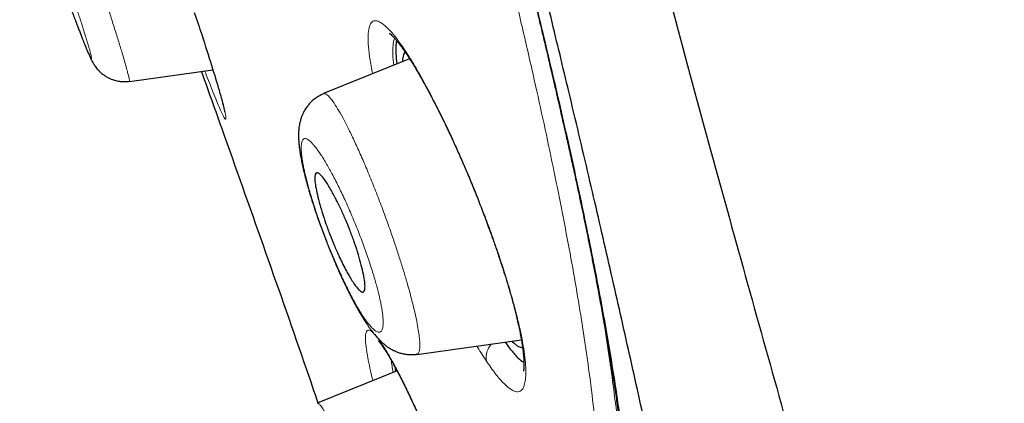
# Model space of a CAD drawing. Header units: millimetres. Extents: x 8 to 428, y 12 to 633.
# Tile 560 of 656: x 48.29 to 62.22, y 517.11 to 522.54. Entities that reach past the tile are written whole.
import ezdxf

# ---------------------------------------------------------------- set-up
doc = ezdxf.new("R2010")
doc.units = ezdxf.units.MM

msp = doc.modelspace()

# ---------------------------------------------------------------- linework, layer by layer
at = {"color": 7, "linetype": 'Continuous', "lineweight": 30}
for p, q in [((53.804, 521.986), (52.585, 521.493)), ((49.842, 521.663), (51.022, 521.829)), ((52.587, 521.488), (52.587, 521.489)), ((53.906, 517.801), (55.385, 518.009)), ((53.905, 517.806), (53.904, 517.806)), ((53.628, 517.566), (52.499, 517.11)), ((53.594, 517.629), (53.607, 517.558)), ((52.508, 517.114), (52.499, 517.11))]:
    msp.add_line(p, q, dxfattribs=at)
at = {"color": 8, "linetype": 'Continuous', "lineweight": 0, "flags": 128}
msp.add_lwpolyline([(53.64, 517.543), (53.633, 517.559), (53.625, 517.58)], dxfattribs=at)
at = {"color": 8, "linetype": 'Continuous', "lineweight": 0}
for centre, radius, start, end in [((53.891, 522.235), 0.211, 194.8236, 215.085), ((55.163, 517.758), 0.277, 135.9368, 191.2551)]:
    msp.add_arc(centre, radius, start, end, dxfattribs=at)
at = {"color": 7, "linetype": 'Continuous', "lineweight": 30}
for points, knots in [([(59.056, 506.908), (58.998, 507.254), (58.882, 507.947), (58.699, 508.986), (58.51, 510.027), (58.314, 511.071), (58.126, 512.044), (57.946, 512.948), (57.777, 513.783), (57.603, 514.624), (57.424, 515.473), (57.262, 516.228), (57.118, 516.887), (56.995, 517.445), (56.868, 518.01), (56.74, 518.582), (56.609, 519.157), (56.475, 519.737), (56.339, 520.322), (56.2, 520.915), (56.064, 521.488), (55.932, 522.038), (55.805, 522.566), (55.674, 523.102), (55.54, 523.645), (55.404, 524.196), (55.267, 524.743), (55.131, 525.285), (54.995, 525.822), (54.857, 526.364), (54.718, 526.909), (54.623, 527.277), (54.576, 527.46)], [0, 0, 0, 0, 0.056014, 0.11203, 0.168038, 0.224029, 0.280004, 0.323979, 0.367959, 0.411951, 0.455957, 0.49997, 0.527978, 0.555987, 0.583998, 0.612012, 0.640027, 0.667536, 0.695035, 0.722523, 0.750001, 0.773313, 0.796628, 0.819953, 0.843289, 0.866634, 0.889983, 0.912, 0.934015, 0.956022, 0.978019, 1, 1, 1, 1]), ([(54.461, 527.301), (54.479, 527.231), (54.513, 527.094), (54.564, 526.892), (54.612, 526.698), (54.659, 526.511), (54.704, 526.332), (54.75, 526.151), (54.795, 525.968), (54.841, 525.785), (54.884, 525.612), (54.925, 525.448), (54.963, 525.295), (54.999, 525.151), (55.032, 525.017), (55.061, 524.9), (55.086, 524.8), (55.107, 524.714), (55.127, 524.632), (55.156, 524.515), (55.194, 524.36), (55.242, 524.167), (55.291, 523.968), (55.34, 523.766), (55.391, 523.559), (55.442, 523.348), (55.487, 523.162), (55.525, 523.003), (55.556, 522.877), (55.584, 522.758), (55.611, 522.646), (55.636, 522.541), (55.658, 522.45), (55.676, 522.371), (55.692, 522.304), (55.708, 522.237), (55.724, 522.17), (55.741, 522.099), (55.76, 522.015), (55.784, 521.916), (55.81, 521.803), (55.838, 521.682), (55.868, 521.555), (55.899, 521.421), (55.93, 521.284), (55.961, 521.147), (56, 520.977), (56.045, 520.775), (56.096, 520.544), (56.145, 520.32), (56.188, 520.119), (56.227, 519.936), (56.262, 519.769), (56.297, 519.598), (56.332, 519.425), (56.367, 519.249), (56.402, 519.07), (56.437, 518.889), (56.467, 518.73), (56.492, 518.596), (56.512, 518.49), (56.529, 518.392), (56.546, 518.3), (56.56, 518.218), (56.573, 518.145), (56.584, 518.081), (56.594, 518.022), (56.602, 517.974), (56.609, 517.936), (56.614, 517.907), (56.618, 517.88), (56.623, 517.853), (56.628, 517.821), (56.634, 517.782), (56.642, 517.735), (56.65, 517.683), (56.659, 517.626), (56.669, 517.565), (56.679, 517.501), (56.691, 517.419), (56.707, 517.318), (56.724, 517.199), (56.742, 517.076), (56.757, 516.967), (56.769, 516.871), (56.78, 516.789), (56.79, 516.707), (56.8, 516.626), (56.811, 516.541), (56.821, 516.454), (56.831, 516.365), (56.84, 516.284), (56.848, 516.208), (56.855, 516.143), (56.861, 516.088), (56.865, 516.042), (56.869, 515.998), (56.874, 515.955), (56.878, 515.907), (56.883, 515.853), (56.889, 515.792), (56.894, 515.728), (56.9, 515.659), (56.906, 515.587), (56.912, 515.51), (56.918, 515.429), (56.924, 515.341), (56.93, 515.249), (56.936, 515.157), (56.941, 515.069), (56.945, 514.987), (56.949, 514.91), (56.952, 514.839), (56.954, 514.779), (56.956, 514.732), (56.957, 514.695), (56.959, 514.661), (56.96, 514.632), (56.96, 514.609), (56.961, 514.592), (56.961, 514.58), (56.961, 514.568), (56.962, 514.555), (56.962, 514.538), (56.963, 514.517), (56.964, 514.491), (56.964, 514.461), (56.965, 514.427), (56.966, 514.392), (56.966, 514.355), (56.967, 514.307), (56.968, 514.247), (56.968, 514.175), (56.969, 514.107), (56.969, 514.043), (56.968, 513.984), (56.968, 513.924), (56.967, 513.863), (56.966, 513.802), (56.965, 513.741), (56.964, 513.68), (56.962, 513.619), (56.96, 513.559), (56.958, 513.502), (56.956, 513.45), (56.954, 513.402), (56.952, 513.36), (56.951, 513.324), (56.949, 513.294), (56.948, 513.264), (56.946, 513.233), (56.944, 513.2), (56.942, 513.164), (56.94, 513.124), (56.937, 513.08), (56.934, 513.033), (56.93, 512.983), (56.926, 512.935), (56.923, 512.889), (56.919, 512.844), (56.915, 512.8), (56.912, 512.757), (56.908, 512.717), (56.904, 512.681), (56.901, 512.647), (56.898, 512.617), (56.895, 512.589), (56.893, 512.565), (56.891, 512.544), (56.889, 512.526), (56.887, 512.51), (56.885, 512.495), (56.884, 512.481), (56.882, 512.467), (56.88, 512.451), (56.878, 512.432), (56.876, 512.41), (56.873, 512.386), (56.87, 512.36), (56.866, 512.331), (56.862, 512.3), (56.858, 512.265), (56.853, 512.229), (56.848, 512.194), (56.843, 512.159), (56.839, 512.126), (56.834, 512.094), (56.829, 512.059), (56.823, 512.021), (56.817, 511.981), (56.811, 511.944), (56.806, 511.909), (56.8, 511.878), (56.796, 511.848), (56.791, 511.82), (56.786, 511.792), (56.781, 511.761), (56.775, 511.727), (56.768, 511.692), (56.761, 511.654), (56.754, 511.614), (56.746, 511.572), (56.737, 511.527), (56.728, 511.482), (56.718, 511.436), (56.709, 511.391), (56.7, 511.347), (56.69, 511.301), (56.679, 511.252), (56.667, 511.201), (56.656, 511.152), (56.647, 511.113), (56.64, 511.083), (56.635, 511.062), (56.63, 511.044), (56.626, 511.028), (56.623, 511.014), (56.62, 511.003), (56.618, 510.994), (56.616, 510.986), (56.614, 510.978), (56.611, 510.968), (56.609, 510.957), (56.605, 510.944), (56.602, 510.93), (56.598, 510.913), (56.593, 510.895), (56.587, 510.874), (56.582, 510.853), (56.572, 510.815), (56.558, 510.763), (56.54, 510.699), (56.523, 510.638), (56.506, 510.58), (56.49, 510.525), (56.474, 510.472), (56.457, 510.417), (56.439, 510.359), (56.419, 510.299), (56.403, 510.249), (56.389, 510.207), (56.377, 510.173), (56.365, 510.137), (56.354, 510.107), (56.345, 510.082), (56.338, 510.063), (56.331, 510.044), (56.324, 510.024), (56.317, 510.005), (56.31, 509.985), (56.303, 509.965), (56.295, 509.946), (56.289, 509.929), (56.283, 509.913), (56.277, 509.899), (56.272, 509.886), (56.268, 509.875), (56.265, 509.867), (56.262, 509.86), (56.26, 509.855), (56.258, 509.849), (56.255, 509.843), (56.252, 509.834), (56.248, 509.823), (56.242, 509.81), (56.237, 509.796), (56.231, 509.781), (56.225, 509.766), (56.218, 509.75), (56.212, 509.735), (56.206, 509.72), (56.197, 509.699), (56.186, 509.672), (56.172, 509.64), (56.158, 509.608), (56.144, 509.576), (56.129, 509.543), (56.114, 509.508), (56.098, 509.473), (56.082, 509.44), (56.068, 509.409), (56.053, 509.38), (56.039, 509.351), (56.026, 509.325), (56.015, 509.301), (56.004, 509.28), (55.993, 509.259), (55.982, 509.238), (55.974, 509.222), (55.967, 509.208), (55.961, 509.198), (55.956, 509.188), (55.951, 509.179), (55.946, 509.17), (55.941, 509.16), (55.935, 509.149), (55.928, 509.137), (55.921, 509.123), (55.913, 509.109), (55.905, 509.094), (55.896, 509.078), (55.887, 509.062), (55.878, 509.046), (55.869, 509.031), (55.86, 509.017), (55.853, 509.004), (55.845, 508.991), (55.837, 508.978), (55.83, 508.966), (55.823, 508.955), (55.817, 508.945), (55.811, 508.936), (55.806, 508.928), (55.801, 508.92), (55.796, 508.912), (55.791, 508.904), (55.785, 508.896), (55.78, 508.888), (55.774, 508.879), (55.768, 508.87), (55.762, 508.862), (55.756, 508.852), (55.748, 508.842), (55.74, 508.83), (55.731, 508.818), (55.723, 508.807), (55.715, 508.797), (55.709, 508.788), (55.703, 508.78), (55.697, 508.773), (55.691, 508.766), (55.686, 508.759), (55.681, 508.753), (55.676, 508.747), (55.671, 508.74), (55.665, 508.734), (55.66, 508.728), (55.654, 508.721), (55.649, 508.715), (55.644, 508.709), (55.639, 508.703), (55.634, 508.698), (55.63, 508.694), (55.626, 508.69), (55.622, 508.686), (55.619, 508.682), (55.615, 508.678), (55.61, 508.673), (55.606, 508.669), (55.603, 508.666), (55.599, 508.662), (55.596, 508.659), (55.593, 508.656), (55.589, 508.653), (55.586, 508.649), (55.582, 508.646), (55.579, 508.643), (55.576, 508.64), (55.573, 508.637), (55.57, 508.635), (55.566, 508.632), (55.563, 508.629), (55.56, 508.626), (55.556, 508.623), (55.553, 508.621), (55.549, 508.618), (55.546, 508.616), (55.543, 508.613), (55.541, 508.612), (55.539, 508.61), (55.537, 508.609), (55.536, 508.608), (55.535, 508.607), (55.534, 508.606), (55.533, 508.606), (55.532, 508.605), (55.531, 508.604), (55.529, 508.604), (55.529, 508.603), (55.528, 508.603), (55.527, 508.602), (55.527, 508.602), (55.527, 508.602), (55.527, 508.602)], [0, 0, 0, 0, 0.004584, 0.009012, 0.013286, 0.017406, 0.021373, 0.025186, 0.029485, 0.033572, 0.037448, 0.041114, 0.04457, 0.047817, 0.050855, 0.053684, 0.055761, 0.057709, 0.059544, 0.061378, 0.065718, 0.07018, 0.074766, 0.079474, 0.084305, 0.089259, 0.094315, 0.097493, 0.100505, 0.103352, 0.106033, 0.10855, 0.110901, 0.112632, 0.114262, 0.115816, 0.117447, 0.119181, 0.121016, 0.123633, 0.126433, 0.129416, 0.132582, 0.135933, 0.139424, 0.14289, 0.146317, 0.152433, 0.158417, 0.164268, 0.169984, 0.174402, 0.178913, 0.18355, 0.18831, 0.193196, 0.198204, 0.203336, 0.208591, 0.211858, 0.214938, 0.217829, 0.220531, 0.223044, 0.225124, 0.227054, 0.228835, 0.230464, 0.231406, 0.232285, 0.233101, 0.233888, 0.234767, 0.23604, 0.237482, 0.239092, 0.240871, 0.242807, 0.24481, 0.246859, 0.250558, 0.254399, 0.258382, 0.262505, 0.26517, 0.267892, 0.270673, 0.273457, 0.276123, 0.279391, 0.282455, 0.285315, 0.287971, 0.290423, 0.292207, 0.293864, 0.295395, 0.296928, 0.298601, 0.300632, 0.302838, 0.305218, 0.307773, 0.310502, 0.313406, 0.316484, 0.319737, 0.323539, 0.327172, 0.330629, 0.33391, 0.337014, 0.339942, 0.342693, 0.3443, 0.34584, 0.347274, 0.348499, 0.349509, 0.350153, 0.350663, 0.351091, 0.35163, 0.352298, 0.353234, 0.354343, 0.355627, 0.357085, 0.35864, 0.360229, 0.361853, 0.36492, 0.368104, 0.371405, 0.37401, 0.376683, 0.379425, 0.382234, 0.385112, 0.387996, 0.390759, 0.393826, 0.396722, 0.399449, 0.402004, 0.40439, 0.406607, 0.408229, 0.409747, 0.411181, 0.412712, 0.414379, 0.416182, 0.418299, 0.420577, 0.423017, 0.425617, 0.428378, 0.43066, 0.433041, 0.435505, 0.437859, 0.44005, 0.442076, 0.443938, 0.445636, 0.44717, 0.44854, 0.449726, 0.450755, 0.451636, 0.452462, 0.453268, 0.454058, 0.45498, 0.456066, 0.457315, 0.4587, 0.460243, 0.461943, 0.463801, 0.465858, 0.468061, 0.470234, 0.472337, 0.474367, 0.476327, 0.478215, 0.480887, 0.483401, 0.485759, 0.487959, 0.490002, 0.491888, 0.493606, 0.49548, 0.497522, 0.499732, 0.502109, 0.504654, 0.507366, 0.510246, 0.513294, 0.516509, 0.519778, 0.522987, 0.526122, 0.529185, 0.533092, 0.536873, 0.540529, 0.544059, 0.5458, 0.547375, 0.548782, 0.550023, 0.551095, 0.552001, 0.552644, 0.553203, 0.553855, 0.554621, 0.555501, 0.556496, 0.557605, 0.558957, 0.560447, 0.562076, 0.563843, 0.565746, 0.571307, 0.576693, 0.581904, 0.586941, 0.591802, 0.596497, 0.601088, 0.606947, 0.612646, 0.618186, 0.621461, 0.624893, 0.628483, 0.632231, 0.634164, 0.636137, 0.638149, 0.640201, 0.642292, 0.644423, 0.646587, 0.648638, 0.650603, 0.652379, 0.653967, 0.655365, 0.656576, 0.657597, 0.658259, 0.65882, 0.659448, 0.660197, 0.661068, 0.662392, 0.663925, 0.665666, 0.667397, 0.669214, 0.67104, 0.672874, 0.674718, 0.676571, 0.680572, 0.684614, 0.688697, 0.692819, 0.696875, 0.701884, 0.706709, 0.711349, 0.715805, 0.720098, 0.72438, 0.72868, 0.732063, 0.735459, 0.738865, 0.74221, 0.745426, 0.747173, 0.74888, 0.750546, 0.752171, 0.753761, 0.755437, 0.757248, 0.75953, 0.761995, 0.764642, 0.767472, 0.770484, 0.773678, 0.776828, 0.779888, 0.782812, 0.7856, 0.788251, 0.791143, 0.793853, 0.796382, 0.798729, 0.800894, 0.802845, 0.804715, 0.806598, 0.808494, 0.810767, 0.813057, 0.815366, 0.817692, 0.820088, 0.822634, 0.82589, 0.829365, 0.833059, 0.836831, 0.84048, 0.843259, 0.845961, 0.848586, 0.851135, 0.853719, 0.856162, 0.858695, 0.861316, 0.864027, 0.866828, 0.869718, 0.872599, 0.875582, 0.878368, 0.880955, 0.883345, 0.885536, 0.887666, 0.889959, 0.89242, 0.895048, 0.897844, 0.900159, 0.902545, 0.904884, 0.907165, 0.909388, 0.912222, 0.914956, 0.917589, 0.920122, 0.922594, 0.925181, 0.927905, 0.931059, 0.93438, 0.937865, 0.941517, 0.94533, 0.949067, 0.952596, 0.955915, 0.959024, 0.961923, 0.964054, 0.966063, 0.968116, 0.970285, 0.97257, 0.975479, 0.978557, 0.981804, 0.98522, 0.988743, 0.992232, 1, 1, 1, 1]), ([(56.308, 527.338), (56.493, 526.622), (56.862, 525.189), (57.404, 523.124), (57.937, 521.143), (58.458, 519.252), (58.967, 517.43), (59.629, 515.068), (60.427, 512.204), (61.35, 508.816), (61.927, 506.56), (62.216, 505.431)], [0, 0, 0, 0, 0.0832589, 0.166564, 0.2498639, 0.3332432, 0.4166642, 0.5000087, 0.6665969, 0.8332299, 1, 1, 1, 1]), ([(48.604, 525.372), (48.586, 525.364), (48.552, 525.349), (48.506, 525.32), (48.465, 525.289), (48.43, 525.256), (48.401, 525.223), (48.378, 525.192), (48.359, 525.163), (48.344, 525.135), (48.329, 525.102), (48.314, 525.063), (48.302, 525.022), (48.295, 524.985), (48.291, 524.953), (48.289, 524.924), (48.289, 524.899), (48.289, 524.88), (48.29, 524.864), (48.292, 524.85), (48.293, 524.837), (48.295, 524.826), (48.296, 524.814), (48.3, 524.794), (48.304, 524.77), (48.31, 524.744), (48.316, 524.72), (48.323, 524.696), (48.329, 524.671), (48.336, 524.647), (48.344, 524.621), (48.353, 524.59), (48.363, 524.557), (48.374, 524.522), (48.385, 524.488), (48.395, 524.457), (48.403, 524.431), (48.41, 524.411), (48.415, 524.396), (48.419, 524.382), (48.425, 524.364), (48.434, 524.338), (48.445, 524.304), (48.46, 524.258), (48.479, 524.201), (48.501, 524.137), (48.523, 524.073), (48.545, 524.007), (48.568, 523.939), (48.592, 523.871), (48.616, 523.803), (48.64, 523.731), (48.667, 523.655), (48.696, 523.572), (48.727, 523.485), (48.76, 523.392), (48.795, 523.294), (48.832, 523.193), (48.87, 523.087), (48.906, 522.986), (48.94, 522.894), (48.971, 522.811), (48.999, 522.733), (49.026, 522.661), (49.053, 522.59), (49.079, 522.52), (49.105, 522.453), (49.127, 522.394), (49.148, 522.341), (49.165, 522.296), (49.182, 522.254), (49.197, 522.216), (49.211, 522.181), (49.224, 522.149), (49.236, 522.119), (49.248, 522.09), (49.26, 522.064), (49.27, 522.041), (49.278, 522.022), (49.285, 522.006), (49.292, 521.991), (49.301, 521.974), (49.31, 521.955), (49.321, 521.935), (49.333, 521.914), (49.347, 521.892), (49.364, 521.868), (49.386, 521.839), (49.414, 521.809), (49.448, 521.778), (49.487, 521.748), (49.526, 521.724), (49.564, 521.705), (49.599, 521.691), (49.632, 521.681), (49.665, 521.672), (49.711, 521.664), (49.77, 521.659), (49.817, 521.664), (49.841, 521.666)], [0, 0, 0, 0, 0.010175, 0.01992, 0.02911, 0.037643, 0.045435, 0.052426, 0.058573, 0.063987, 0.069458, 0.07803, 0.087043, 0.093293, 0.099688, 0.105495, 0.11048, 0.114719, 0.118367, 0.122281, 0.125736, 0.129062, 0.13358, 0.139444, 0.152028, 0.163214, 0.174495, 0.185827, 0.196387, 0.206421, 0.216372, 0.227675, 0.24032, 0.251194, 0.262157, 0.271382, 0.278606, 0.284117, 0.287917, 0.291266, 0.295573, 0.302662, 0.311395, 0.321774, 0.337102, 0.351893, 0.366084, 0.379675, 0.394396, 0.408348, 0.421689, 0.435673, 0.450525, 0.466239, 0.48282, 0.500276, 0.51861, 0.537826, 0.557927, 0.578911, 0.596192, 0.612952, 0.629023, 0.644406, 0.659099, 0.676502, 0.692836, 0.7081, 0.722288, 0.735398, 0.747614, 0.759857, 0.772257, 0.782753, 0.793528, 0.805435, 0.815679, 0.826507, 0.835898, 0.84263, 0.849442, 0.858106, 0.867422, 0.876614, 0.885419, 0.892602, 0.899677, 0.90702, 0.915082, 0.923998, 0.933387, 0.941957, 0.949598, 0.956305, 0.96231, 0.968377, 0.974559, 0.987178, 1, 1, 1, 1]), ([(50.759, 522.641), (50.795, 522.534), (50.887, 522.258), (51.007, 521.883), (51.111, 521.539), (51.149, 521.4), (51.165, 521.337)], [0, 0, 0, 0, 0.182665, 0.473019, 0.764122, 1, 1, 1, 1]), ([(53.52, 522.346), (53.52, 522.346), (53.519, 522.346), (53.52, 522.346), (53.522, 522.344), (53.525, 522.342), (53.529, 522.338), (53.535, 522.334), (53.542, 522.327), (53.55, 522.32), (53.559, 522.312), (53.569, 522.301), (53.578, 522.292), (53.586, 522.283), (53.592, 522.276), (53.6, 522.267), (53.609, 522.256), (53.621, 522.243), (53.635, 522.225), (53.652, 522.204), (53.671, 522.179), (53.694, 522.149), (53.71, 522.126), (53.718, 522.114)], [0, 0, 0, 0, 0.005185, 0.049946, 0.090334, 0.128989, 0.17042, 0.227197, 0.275651, 0.320539, 0.370121, 0.423241, 0.474493, 0.504041, 0.532681, 0.563263, 0.601608, 0.647912, 0.702205, 0.764521, 0.834897, 0.913374, 1, 1, 1, 1]), ([(53.621, 522.242), (53.617, 522.223), (53.607, 522.175), (53.606, 522.067), (53.618, 521.962), (53.624, 521.913)], [0, 0, 0, 0, 0.263629, 0.658737, 1, 1, 1, 1]), ([(53.709, 521.947), (53.709, 521.957), (53.71, 521.984), (53.716, 522.021), (53.725, 522.058), (53.735, 522.074), (53.74, 522.083)], [0, 0, 0, 0, 0.146077, 0.43268, 0.717235, 1, 1, 1, 1]), ([(53.718, 522.114), (53.73, 522.098), (53.751, 522.067), (53.785, 522.016), (53.817, 521.966), (53.849, 521.915), (53.877, 521.869), (53.903, 521.825), (53.927, 521.784), (53.954, 521.738), (53.983, 521.686), (54.017, 521.625), (54.057, 521.552), (54.103, 521.466), (54.145, 521.384), (54.183, 521.31), (54.213, 521.25), (54.242, 521.193), (54.267, 521.141), (54.29, 521.095), (54.309, 521.054), (54.326, 521.02), (54.338, 520.993), (54.348, 520.973), (54.354, 520.959), (54.36, 520.947), (54.368, 520.931), (54.379, 520.908), (54.394, 520.876), (54.411, 520.838), (54.43, 520.796), (54.458, 520.736), (54.493, 520.657), (54.536, 520.56), (54.579, 520.461), (54.623, 520.36), (54.666, 520.257), (54.709, 520.152), (54.752, 520.046), (54.794, 519.938), (54.836, 519.83), (54.877, 519.721), (54.916, 519.616), (54.952, 519.516), (54.984, 519.427), (55.012, 519.347), (55.033, 519.286), (55.049, 519.24), (55.059, 519.21), (55.067, 519.185), (55.075, 519.164), (55.082, 519.141), (55.091, 519.113), (55.102, 519.08), (55.115, 519.04), (55.131, 518.992), (55.149, 518.933), (55.171, 518.864), (55.194, 518.788), (55.217, 518.708), (55.24, 518.63), (55.262, 518.551), (55.283, 518.472), (55.302, 518.396), (55.319, 518.328), (55.332, 518.268), (55.344, 518.216), (55.354, 518.171), (55.362, 518.13), (55.37, 518.093), (55.376, 518.056), (55.383, 518.019), (55.39, 517.979), (55.397, 517.934), (55.404, 517.886), (55.41, 517.838), (55.415, 517.791), (55.418, 517.752), (55.42, 517.721), (55.421, 517.696), (55.422, 517.675), (55.422, 517.661), (55.422, 517.651), (55.422, 517.643), (55.421, 517.634), (55.421, 517.624), (55.42, 517.614), (55.42, 517.605), (55.419, 517.598), (55.419, 517.593), (55.418, 517.588), (55.418, 517.584), (55.417, 517.579), (55.416, 517.575), (55.416, 517.571), (55.415, 517.567), (55.414, 517.565), (55.414, 517.564), (55.414, 517.564), (55.414, 517.564)], [0, 0, 0, 0, 0.017063, 0.033285, 0.048657, 0.063165, 0.076806, 0.086915, 0.097284, 0.108663, 0.121054, 0.134457, 0.151694, 0.170361, 0.190456, 0.202968, 0.215376, 0.226608, 0.236641, 0.245476, 0.253112, 0.259549, 0.264787, 0.268061, 0.270596, 0.272491, 0.274916, 0.279341, 0.285213, 0.292368, 0.29994, 0.307801, 0.324084, 0.341479, 0.357942, 0.375159, 0.392511, 0.409917, 0.427707, 0.445575, 0.46353, 0.481584, 0.499598, 0.516048, 0.53098, 0.544387, 0.556263, 0.562317, 0.567511, 0.571757, 0.575086, 0.578827, 0.583585, 0.589417, 0.596322, 0.604299, 0.615192, 0.627603, 0.641529, 0.656825, 0.671799, 0.685969, 0.702825, 0.718355, 0.732571, 0.745479, 0.757084, 0.767407, 0.77659, 0.785569, 0.794343, 0.803443, 0.813595, 0.826304, 0.839965, 0.854554, 0.86956, 0.884529, 0.894985, 0.905082, 0.913752, 0.920924, 0.924362, 0.928491, 0.933364, 0.938979, 0.945216, 0.950862, 0.955397, 0.9591, 0.962153, 0.965903, 0.970625, 0.976314, 0.982018, 0.986893, 0.991851, 0.99633, 1, 1, 1, 1]), ([(50.859, 521.806), (50.967, 521.503), (51.271, 520.65), (51.768, 519.244), (52.21, 517.983), (52.454, 517.272), (52.508, 517.114)], [0, 0, 0, 0, 0.193906, 0.546628, 0.899152, 1, 1, 1, 1]), ([(52.587, 521.49), (52.571, 521.482), (52.541, 521.469), (52.5, 521.445), (52.466, 521.421), (52.439, 521.4), (52.418, 521.381), (52.4, 521.363), (52.384, 521.345), (52.366, 521.324), (52.349, 521.301), (52.332, 521.276), (52.316, 521.25), (52.304, 521.227), (52.294, 521.207), (52.287, 521.191), (52.28, 521.174), (52.272, 521.153), (52.265, 521.131), (52.259, 521.109), (52.253, 521.088), (52.248, 521.062), (52.242, 521.029), (52.237, 520.991), (52.234, 520.954), (52.233, 520.918), (52.233, 520.884), (52.234, 520.852), (52.235, 520.821), (52.237, 520.792), (52.24, 520.764), (52.243, 520.734), (52.247, 520.704), (52.252, 520.671), (52.257, 520.638), (52.263, 520.604), (52.269, 520.568), (52.277, 520.529), (52.285, 520.49), (52.294, 520.448), (52.306, 520.4), (52.317, 520.353), (52.327, 520.312), (52.336, 520.28), (52.343, 520.254), (52.348, 520.233), (52.354, 520.213), (52.36, 520.191), (52.368, 520.163), (52.378, 520.127), (52.391, 520.083), (52.406, 520.033), (52.424, 519.976), (52.443, 519.915), (52.468, 519.839), (52.498, 519.751), (52.533, 519.651), (52.57, 519.551), (52.605, 519.457), (52.639, 519.371), (52.67, 519.292), (52.702, 519.214), (52.734, 519.138), (52.764, 519.067), (52.793, 519.002), (52.818, 518.945), (52.841, 518.895), (52.861, 518.853), (52.878, 518.816), (52.895, 518.781), (52.913, 518.743), (52.934, 518.701), (52.957, 518.654), (52.982, 518.605), (53.011, 518.55), (53.042, 518.492), (53.075, 518.433), (53.108, 518.377), (53.134, 518.334), (53.155, 518.3), (53.17, 518.276), (53.184, 518.255), (53.196, 518.237), (53.207, 518.22), (53.218, 518.204), (53.23, 518.187), (53.242, 518.17), (53.254, 518.153), (53.269, 518.133), (53.288, 518.109), (53.309, 518.082), (53.33, 518.057), (53.351, 518.033), (53.375, 518.009), (53.397, 517.986), (53.419, 517.966), (53.438, 517.949), (53.455, 517.936), (53.471, 517.923), (53.488, 517.91), (53.507, 517.897), (53.529, 517.883), (53.552, 517.87), (53.574, 517.859), (53.593, 517.85), (53.612, 517.841), (53.634, 517.833), (53.658, 517.824), (53.686, 517.816), (53.713, 517.81), (53.736, 517.806), (53.754, 517.803), (53.77, 517.801), (53.788, 517.799), (53.81, 517.798), (53.838, 517.798), (53.87, 517.799), (53.893, 517.802), (53.905, 517.803)], [0, 0, 0, 0, 0.010701, 0.020263, 0.02857, 0.035532, 0.041087, 0.045458, 0.050713, 0.056193, 0.062388, 0.069459, 0.076068, 0.082125, 0.086764, 0.090278, 0.094515, 0.0998, 0.105865, 0.111464, 0.116482, 0.122277, 0.132268, 0.143289, 0.153902, 0.16398, 0.174248, 0.183407, 0.192123, 0.200913, 0.209625, 0.21678, 0.224974, 0.234914, 0.243899, 0.25175, 0.262138, 0.271841, 0.281353, 0.291662, 0.303043, 0.31566, 0.32431, 0.331549, 0.337305, 0.341603, 0.345772, 0.350592, 0.356063, 0.364321, 0.373725, 0.384276, 0.395979, 0.408812, 0.422012, 0.44178, 0.461442, 0.481014, 0.500515, 0.516075, 0.5316, 0.547094, 0.562556, 0.577268, 0.59061, 0.602582, 0.613187, 0.622427, 0.630303, 0.637251, 0.645595, 0.655395, 0.66641, 0.678138, 0.690574, 0.706157, 0.722085, 0.73742, 0.752146, 0.760268, 0.767886, 0.774645, 0.780542, 0.785683, 0.790483, 0.796446, 0.802719, 0.808402, 0.813821, 0.823945, 0.834992, 0.843708, 0.852943, 0.862797, 0.872971, 0.880605, 0.887722, 0.893313, 0.898169, 0.90396, 0.9093, 0.915634, 0.922532, 0.928379, 0.933031, 0.937272, 0.942227, 0.947898, 0.954283, 0.960623, 0.965803, 0.969315, 0.972143, 0.975697, 0.980288, 0.985892, 0.992478, 1, 1, 1, 1]), ([(51.161, 521.353), (51.161, 521.353), (51.163, 521.345), (51.167, 521.331), (51.172, 521.311), (51.177, 521.291), (51.181, 521.271), (51.185, 521.255), (51.187, 521.242), (51.189, 521.234), (51.19, 521.23), (51.19, 521.227), (51.19, 521.227), (51.19, 521.227)], [0, 0, 0, 0, 0.005455, 0.104915, 0.214074, 0.320015, 0.46084, 0.590414, 0.712896, 0.840184, 0.905904, 0.97305, 1, 1, 1, 1]), ([(52.957, 519.564), (52.977, 519.511), (53.018, 519.405), (53.087, 519.195), (53.14, 518.999), (53.168, 518.848), (53.176, 518.76), (53.169, 518.701), (53.154, 518.683), (53.138, 518.682), (53.127, 518.684), (53.112, 518.692), (53.084, 518.715), (53.032, 518.777), (52.964, 518.884), (52.899, 519.001), (52.85, 519.097), (52.796, 519.211), (52.738, 519.342), (52.676, 519.495), (52.619, 519.651), (52.55, 519.862), (52.497, 520.058), (52.469, 520.207), (52.461, 520.295), (52.467, 520.352), (52.483, 520.37), (52.499, 520.371), (52.51, 520.368), (52.525, 520.36), (52.553, 520.337), (52.604, 520.275), (52.668, 520.174), (52.724, 520.074), (52.774, 519.979), (52.833, 519.857), (52.899, 519.708), (52.939, 519.61), (52.957, 519.564)], [0, 0, 0, 0, 0.0297483, 0.059951, 0.1212947, 0.1527248, 0.1848928, 0.2176045, 0.2507679, 0.2578305, 0.2673717, 0.2793845, 0.2937223, 0.3297393, 0.3754008, 0.3991253, 0.4216235, 0.4431066, 0.4728001, 0.5001627, 0.5301553, 0.5606017, 0.6219946, 0.653479, 0.6853047, 0.7177368, 0.7505204, 0.7583123, 0.7683065, 0.7804775, 0.7948955, 0.830613, 0.8752552, 0.8936608, 0.9113248, 0.9440821, 0.9735656, 1, 1, 1, 1]), ([(53.362, 517.993), (53.362, 517.993), (53.362, 517.992), (53.365, 517.989), (53.369, 517.985), (53.373, 517.98), (53.378, 517.975), (53.383, 517.969), (53.387, 517.963), (53.394, 517.954), (53.405, 517.94), (53.419, 517.92), (53.436, 517.895), (53.455, 517.867), (53.473, 517.838), (53.492, 517.807), (53.51, 517.777), (53.531, 517.742), (53.553, 517.703), (53.579, 517.657), (53.608, 517.604), (53.629, 517.564), (53.64, 517.544)], [0, 0, 0, 0, 0.039317, 0.083795, 0.115001, 0.147869, 0.179648, 0.207015, 0.229942, 0.250443, 0.308091, 0.367793, 0.428589, 0.490641, 0.557093, 0.607959, 0.661668, 0.718266, 0.779707, 0.84712, 0.920538, 1, 1, 1, 1]), ([(55.155, 517.976), (55.175, 517.948), (55.232, 517.866), (55.314, 517.774), (55.382, 517.708), (55.414, 517.692), (55.421, 517.688)], [0, 0, 0, 0, 0.1910184, 0.5432736, 0.8942235, 1, 1, 1, 1]), ([(55.403, 517.894), (55.399, 517.894), (55.387, 517.893), (55.364, 517.901), (55.332, 517.918), (55.296, 517.945), (55.269, 517.969), (55.252, 517.987), (55.249, 517.99)], [0, 0, 0, 0, 0.085755, 0.302733, 0.519259, 0.736388, 0.955176, 1, 1, 1, 1]), ([(53.64, 517.544), (53.656, 517.513), (53.687, 517.453), (53.735, 517.357), (53.783, 517.259), (53.83, 517.159), (53.877, 517.059), (53.926, 516.953), (53.977, 516.84), (54.028, 516.723), (54.078, 516.609), (54.125, 516.498), (54.169, 516.394), (54.209, 516.296), (54.246, 516.206), (54.281, 516.121), (54.313, 516.041), (54.333, 515.99), (54.342, 515.966)], [0, 0, 0, 0, 0.077582, 0.152702, 0.225373, 0.295594, 0.363355, 0.428641, 0.503693, 0.575131, 0.642933, 0.707081, 0.767564, 0.820706, 0.870654, 0.91741, 0.960984, 1, 1, 1, 1])]:
    msp.add_open_spline(points, degree=3, knots=knots, dxfattribs=at)
at = {"color": 8, "linetype": 'Continuous', "lineweight": 0}
for points, knots in [([(55.063, 509.26), (55.065, 509.261), (55.07, 509.262), (55.108, 509.283), (55.165, 509.326), (55.235, 509.393), (55.312, 509.482), (55.391, 509.588), (55.477, 509.723), (55.567, 509.882), (55.659, 510.061), (55.75, 510.258), (55.843, 510.48), (55.937, 510.73), (56.031, 511.008), (56.122, 511.314), (56.211, 511.651), (56.287, 511.985), (56.351, 512.309), (56.403, 512.616), (56.449, 512.944), (56.488, 513.295), (56.518, 513.67), (56.54, 514.069), (56.551, 514.483), (56.551, 514.911), (56.54, 515.35), (56.517, 515.813), (56.482, 516.302), (56.433, 516.817), (56.374, 517.332), (56.304, 517.845), (56.226, 518.354), (56.137, 518.885), (56.036, 519.438), (55.925, 520.01), (55.804, 520.603), (55.674, 521.213), (55.527, 521.87), (55.364, 522.576), (55.186, 523.331), (55.001, 524.103), (54.809, 524.89), (54.611, 525.694), (54.408, 526.511), (54.27, 527.066), (54.2, 527.343)], [0, 0, 0, 0, 0.039276, 0.07855, 0.117811, 0.15705, 0.187863, 0.218659, 0.249442, 0.280242, 0.30777, 0.33531, 0.362852, 0.390383, 0.417895, 0.445379, 0.472829, 0.500239, 0.520153, 0.54006, 0.559969, 0.57989, 0.599835, 0.619821, 0.639856, 0.658243, 0.676631, 0.695004, 0.713348, 0.731655, 0.749921, 0.765506, 0.78115, 0.796835, 0.812539, 0.828245, 0.843934, 0.859591, 0.875199, 0.892984, 0.91075, 0.928521, 0.946316, 0.964153, 0.982044, 1, 1, 1, 1]), ([(54.476, 527.277), (54.577, 526.874), (54.779, 526.07), (55.072, 524.894), (55.355, 523.747), (55.625, 522.633), (55.88, 521.554), (56.116, 520.515), (56.327, 519.522), (56.512, 518.578), (56.668, 517.688), (56.797, 516.824), (56.895, 515.994), (56.961, 515.197), (56.995, 514.461), (57, 513.783), (56.978, 513.097), (56.924, 512.421), (56.835, 511.77), (56.721, 511.176), (56.589, 510.635), (56.443, 510.146), (56.292, 509.723), (56.141, 509.36), (55.994, 509.055), (55.855, 508.805), (55.715, 508.581), (55.577, 508.411), (55.462, 508.302), (55.385, 508.253), (55.375, 508.249), (55.37, 508.247)], [0, 0, 0, 0, 0.0254474, 0.0507688, 0.0759926, 0.1011602, 0.1263266, 0.1515889, 0.1769525, 0.2023402, 0.2276729, 0.2528722, 0.2810217, 0.3092406, 0.3375276, 0.3658608, 0.394181, 0.4310822, 0.4678478, 0.5045596, 0.5446418, 0.584803, 0.6250351, 0.6653219, 0.7056404, 0.745962, 0.786256, 0.8416244, 0.8970014, 0.952419, 1, 1, 1, 1]), ([(48.604, 525.372), (48.606, 525.37), (48.611, 525.367), (48.627, 525.333), (48.647, 525.285), (48.674, 525.22), (48.709, 525.129), (48.755, 525.007), (48.812, 524.849), (48.872, 524.683), (48.93, 524.519), (48.986, 524.36), (49.044, 524.193), (49.11, 524.001), (49.184, 523.783), (49.265, 523.541), (49.346, 523.299), (49.424, 523.06), (49.499, 522.83), (49.569, 522.611), (49.633, 522.407), (49.691, 522.222), (49.736, 522.072), (49.771, 521.954), (49.797, 521.864), (49.817, 521.79), (49.834, 521.726), (49.842, 521.683), (49.845, 521.662), (49.841, 521.667), (49.841, 521.667)], [0, 0, 0, 0, 0.040013, 0.071216, 0.102258, 0.133327, 0.1645, 0.206178, 0.24793, 0.289688, 0.321003, 0.352325, 0.383626, 0.414899, 0.456556, 0.498171, 0.539727, 0.581237, 0.622758, 0.664318, 0.70592, 0.747535, 0.789133, 0.820333, 0.851553, 0.882797, 0.914059, 0.955741, 0.997375, 1, 1, 1, 1]), ([(48.713, 523.525), (48.724, 523.495), (48.745, 523.435), (48.777, 523.345), (48.809, 523.255), (48.841, 523.166), (48.874, 523.077), (48.908, 522.982), (48.944, 522.884), (48.981, 522.784), (49.016, 522.689), (49.05, 522.597), (49.083, 522.51), (49.114, 522.428), (49.144, 522.352), (49.171, 522.283), (49.196, 522.22), (49.219, 522.163), (49.239, 522.115), (49.257, 522.074), (49.272, 522.04), (49.284, 522.015), (49.294, 521.998), (49.3, 521.99), (49.304, 521.99), (49.304, 521.999), (49.302, 522.016), (49.296, 522.043), (49.288, 522.077), (49.276, 522.119), (49.262, 522.168), (49.245, 522.225), (49.227, 522.285), (49.208, 522.347), (49.188, 522.409), (49.167, 522.476), (49.144, 522.547), (49.119, 522.621), (49.091, 522.705), (49.06, 522.797), (49.026, 522.897), (48.99, 523.001), (48.953, 523.107), (48.916, 523.214), (48.878, 523.321), (48.839, 523.429), (48.801, 523.536), (48.762, 523.643), (48.723, 523.748), (48.685, 523.852), (48.648, 523.951), (48.612, 524.047), (48.577, 524.139), (48.543, 524.226), (48.511, 524.308), (48.481, 524.383), (48.454, 524.453), (48.428, 524.516), (48.404, 524.572), (48.383, 524.621), (48.365, 524.662), (48.35, 524.695), (48.337, 524.72), (48.328, 524.736), (48.322, 524.745), (48.318, 524.746), (48.317, 524.742), (48.317, 524.732), (48.32, 524.715), (48.326, 524.691), (48.334, 524.659), (48.346, 524.617), (48.361, 524.568), (48.378, 524.511), (48.398, 524.448), (48.421, 524.378), (48.446, 524.301), (48.473, 524.219), (48.503, 524.131), (48.535, 524.038), (48.568, 523.94), (48.603, 523.84), (48.639, 523.737), (48.675, 523.632), (48.701, 523.561), (48.713, 523.525)], [0, 0, 0, 0, 0.010444, 0.020827, 0.031197, 0.041601, 0.052087, 0.0627, 0.075347, 0.087848, 0.100274, 0.112699, 0.125196, 0.137609, 0.149974, 0.162374, 0.17489, 0.187603, 0.200063, 0.212562, 0.225172, 0.237672, 0.250042, 0.262576, 0.275, 0.287399, 0.299858, 0.31246, 0.325105, 0.3376, 0.35002, 0.362444, 0.374948, 0.385342, 0.395682, 0.406013, 0.416383, 0.426837, 0.437421, 0.44993, 0.462441, 0.475047, 0.487589, 0.500048, 0.512556, 0.524977, 0.53739, 0.549876, 0.562514, 0.575129, 0.587611, 0.600035, 0.612475, 0.625006, 0.637478, 0.649881, 0.662297, 0.674805, 0.687482, 0.700136, 0.712643, 0.725072, 0.737496, 0.749986, 0.760346, 0.770662, 0.780981, 0.791347, 0.801807, 0.812404, 0.824873, 0.837376, 0.849982, 0.862483, 0.874868, 0.887405, 0.899838, 0.912247, 0.924714, 0.93732, 0.950023, 0.962566, 0.975025, 0.987477, 1, 1, 1, 1]), ([(53.28, 521.774), (53.278, 521.782), (53.259, 521.873), (53.237, 522.018), (53.217, 522.203), (53.217, 522.348), (53.234, 522.453), (53.27, 522.514), (53.323, 522.531), (53.392, 522.506), (53.477, 522.439), (53.574, 522.335), (53.649, 522.233), (53.687, 522.181)], [0, 0, 0, 0, 0.0093418, 0.1082598, 0.2073391, 0.3064917, 0.4056673, 0.5046859, 0.603562, 0.7024819, 0.8015138, 0.9006753, 1, 1, 1, 1]), ([(53.595, 522.273), (53.593, 522.271), (53.579, 522.251), (53.569, 522.175), (53.563, 522.054), (53.574, 521.946), (53.579, 521.895)], [0, 0, 0, 0, 0.03954, 0.371218, 0.702389, 1, 1, 1, 1]), ([(53.687, 522.181), (53.729, 522.12), (53.811, 521.998), (53.949, 521.765), (54.092, 521.502), (54.24, 521.212), (54.39, 520.898), (54.527, 520.594), (54.649, 520.309), (54.756, 520.047), (54.859, 519.783), (54.957, 519.52), (55.048, 519.26), (55.133, 519.006), (55.209, 518.76), (55.276, 518.526), (55.333, 518.306), (55.378, 518.104), (55.413, 517.92), (55.436, 517.756), (55.448, 517.614), (55.448, 517.494), (55.438, 517.398), (55.413, 517.319), (55.37, 517.272), (55.305, 517.268), (55.223, 517.309), (55.126, 517.396), (55.016, 517.524), (54.933, 517.644), (54.892, 517.703)], [0, 0, 0, 0, 0.041722, 0.08344, 0.125174, 0.166895, 0.208565, 0.250178, 0.281372, 0.312571, 0.343794, 0.375039, 0.406296, 0.437554, 0.46881, 0.500083, 0.53133, 0.562534, 0.593743, 0.624976, 0.65623, 0.687495, 0.718762, 0.750031, 0.791642, 0.833206, 0.874806, 0.916468, 0.958194, 1, 1, 1, 1]), ([(51.165, 521.337), (51.17, 521.321), (51.199, 521.217), (51.211, 521.139), (51.2, 521.116), (51.146, 521.217), (51.054, 521.437), (50.97, 521.647), (50.913, 521.798), (50.907, 521.813)], [0, 0, 0, 0, 0.036643, 0.226404, 0.415391, 0.60399, 0.79233, 0.980631, 1, 1, 1, 1]), ([(52.587, 521.489), (52.588, 521.489), (52.596, 521.498), (52.622, 521.487), (52.665, 521.452), (52.721, 521.381), (52.785, 521.282), (52.857, 521.156), (52.935, 521.006), (53.018, 520.832), (53.107, 520.639), (53.197, 520.427), (53.289, 520.203), (53.381, 519.968), (53.47, 519.728), (53.548, 519.507), (53.616, 519.308), (53.673, 519.131), (53.726, 518.96), (53.78, 518.777), (53.832, 518.587), (53.878, 518.397), (53.911, 518.243), (53.932, 518.12), (53.945, 518.026), (53.95, 517.948), (53.948, 517.879), (53.936, 517.829), (53.921, 517.803), (53.907, 517.806), (53.905, 517.806)], [0, 0, 0, 0, 0.00279, 0.044203, 0.085329, 0.126296, 0.167397, 0.208599, 0.249836, 0.291057, 0.332259, 0.373483, 0.414727, 0.455983, 0.49722, 0.53842, 0.569321, 0.60025, 0.631198, 0.662167, 0.70347, 0.744764, 0.786017, 0.816945, 0.847883, 0.878817, 0.909751, 0.950974, 0.99214, 1, 1, 1, 1]), ([(52.564, 519.584), (52.575, 519.554), (52.597, 519.494), (52.631, 519.404), (52.667, 519.315), (52.703, 519.226), (52.74, 519.138), (52.78, 519.045), (52.823, 518.949), (52.868, 518.852), (52.913, 518.759), (52.958, 518.67), (53.001, 518.587), (53.044, 518.509), (53.085, 518.437), (53.126, 518.372), (53.164, 518.313), (53.201, 518.262), (53.236, 518.217), (53.269, 518.181), (53.299, 518.151), (53.326, 518.13), (53.351, 518.117), (53.372, 518.113), (53.391, 518.117), (53.406, 518.129), (53.417, 518.151), (53.425, 518.18), (53.43, 518.218), (53.431, 518.263), (53.428, 518.315), (53.422, 518.375), (53.413, 518.438), (53.402, 518.502), (53.388, 518.567), (53.373, 518.636), (53.355, 518.709), (53.334, 518.786), (53.31, 518.871), (53.281, 518.965), (53.249, 519.068), (53.214, 519.173), (53.177, 519.279), (53.137, 519.387), (53.097, 519.495), (53.055, 519.602), (53.011, 519.708), (52.966, 519.814), (52.921, 519.918), (52.875, 520.019), (52.829, 520.116), (52.784, 520.208), (52.739, 520.297), (52.695, 520.38), (52.652, 520.458), (52.61, 520.53), (52.57, 520.596), (52.531, 520.654), (52.494, 520.706), (52.459, 520.751), (52.427, 520.788), (52.397, 520.818), (52.371, 520.839), (52.347, 520.852), (52.326, 520.857), (52.308, 520.853), (52.294, 520.841), (52.283, 520.82), (52.275, 520.79), (52.271, 520.753), (52.271, 520.708), (52.274, 520.655), (52.28, 520.596), (52.29, 520.533), (52.301, 520.469), (52.315, 520.404), (52.331, 520.335), (52.349, 520.262), (52.369, 520.185), (52.394, 520.099), (52.422, 520.005), (52.454, 519.902), (52.488, 519.797), (52.525, 519.691), (52.551, 519.62), (52.564, 519.584)], [0, 0, 0, 0, 0.010404, 0.020762, 0.031123, 0.041537, 0.052052, 0.062714, 0.075317, 0.087796, 0.100225, 0.112678, 0.125231, 0.13762, 0.149976, 0.16238, 0.174916, 0.187664, 0.20012, 0.212611, 0.225224, 0.237731, 0.250097, 0.262638, 0.275064, 0.287459, 0.299906, 0.312488, 0.325164, 0.337672, 0.350088, 0.362489, 0.374954, 0.385336, 0.395666, 0.405991, 0.416361, 0.426821, 0.43742, 0.449922, 0.462435, 0.475048, 0.487597, 0.500072, 0.512531, 0.524927, 0.53734, 0.549852, 0.56254, 0.575144, 0.587626, 0.600056, 0.612504, 0.625038, 0.637515, 0.649931, 0.662357, 0.674862, 0.687516, 0.700179, 0.712696, 0.725131, 0.737546, 0.750007, 0.762451, 0.774838, 0.787245, 0.799749, 0.812427, 0.824898, 0.83738, 0.850002, 0.862524, 0.874867, 0.885342, 0.895721, 0.906055, 0.916398, 0.926801, 0.937312, 0.950059, 0.962621, 0.975078, 0.987511, 1, 1, 1, 1]), ([(56.47, 518.716), (56.498, 518.558), (56.593, 518.033), (56.721, 517.121), (56.838, 516.011), (56.894, 514.945), (56.892, 514.004), (56.843, 513.18), (56.758, 512.461), (56.627, 511.731), (56.452, 511.024), (56.242, 510.382), (56.031, 509.884), (55.836, 509.514), (55.668, 509.267), (55.536, 509.128), (55.444, 509.063), (55.431, 509.059), (55.425, 509.056)], [0, 0, 0, 0, 0.016982, 0.056614, 0.109298, 0.162137, 0.214947, 0.267485, 0.319811, 0.372068, 0.450529, 0.529117, 0.607744, 0.686276, 0.764703, 0.843143, 0.921589, 1, 1, 1, 1]), ([(53.285, 517.428), (53.281, 517.446), (53.26, 517.526), (53.234, 517.648), (53.202, 517.808), (53.182, 517.95), (53.177, 518.064), (53.189, 518.127), (53.214, 518.15), (53.247, 518.141), (53.274, 518.124), (53.291, 518.105), (53.292, 518.104)], [0, 0, 0, 0, 0.03143, 0.138544, 0.245809, 0.388999, 0.532375, 0.675956, 0.78353, 0.890762, 0.997855, 1, 1, 1, 1]), ([(53.352, 518.033), (53.375, 518.002), (53.424, 517.935), (53.516, 517.783), (53.589, 517.648), (53.625, 517.58)], [0, 0, 0, 0, 0.3030929, 0.651024, 1, 1, 1, 1]), ([(54.892, 517.703), (54.851, 517.765), (54.808, 517.831), (54.76, 517.915), (54.757, 517.921)], [0, 0, 0, 0, 0.936036, 1, 1, 1, 1]), ([(53.545, 517.716), (53.548, 517.691), (53.553, 517.642), (53.566, 517.576), (53.573, 517.544)], [0, 0, 0, 0, 0.517052, 1, 1, 1, 1]), ([(53.625, 517.58), (53.663, 517.507), (53.738, 517.361), (53.861, 517.102), (53.99, 516.819), (54.121, 516.514), (54.254, 516.193), (54.385, 515.861), (54.512, 515.522), (54.634, 515.181), (54.747, 514.846), (54.851, 514.521), (54.943, 514.211), (55.022, 513.923), (55.086, 513.663), (55.133, 513.434), (55.164, 513.24), (55.179, 513.082), (55.179, 512.964), (55.162, 512.888), (55.128, 512.857), (55.08, 512.872), (55.018, 512.93), (54.943, 513.031), (54.857, 513.17), (54.792, 513.295), (54.759, 513.357)], [0, 0, 0, 0, 0.04168, 0.083391, 0.125138, 0.166876, 0.208546, 0.250108, 0.291624, 0.333204, 0.374849, 0.416511, 0.458128, 0.499667, 0.541136, 0.582628, 0.62421, 0.665897, 0.707691, 0.749605, 0.791442, 0.833093, 0.874694, 0.916333, 0.958077, 1, 1, 1, 1]), ([(52.501, 517.106), (52.501, 517.106), (52.506, 517.114), (52.524, 517.101), (52.557, 517.065), (52.602, 516.991), (52.655, 516.89), (52.717, 516.761), (52.785, 516.608), (52.86, 516.432), (52.94, 516.235), (53.023, 516.021), (53.108, 515.794), (53.193, 515.558), (53.277, 515.317), (53.352, 515.095), (53.417, 514.895), (53.472, 514.719), (53.525, 514.548), (53.578, 514.365), (53.631, 514.176), (53.68, 513.987), (53.716, 513.834), (53.742, 513.712), (53.759, 513.619), (53.769, 513.541), (53.774, 513.473), (53.771, 513.425), (53.763, 513.401), (53.753, 513.404), (53.752, 513.405)], [0, 0, 0, 0, 0.001066, 0.042615, 0.083891, 0.124969, 0.166192, 0.207543, 0.248951, 0.290354, 0.331733, 0.373117, 0.414484, 0.455842, 0.49717, 0.538449, 0.569391, 0.600341, 0.631311, 0.662307, 0.703656, 0.745015, 0.786351, 0.81735, 0.848366, 0.879399, 0.910446, 0.951839, 0.993188, 1, 1, 1, 1])]:
    msp.add_open_spline(points, degree=3, knots=knots, dxfattribs=at)

doc.saveas('drawing.dxf')
